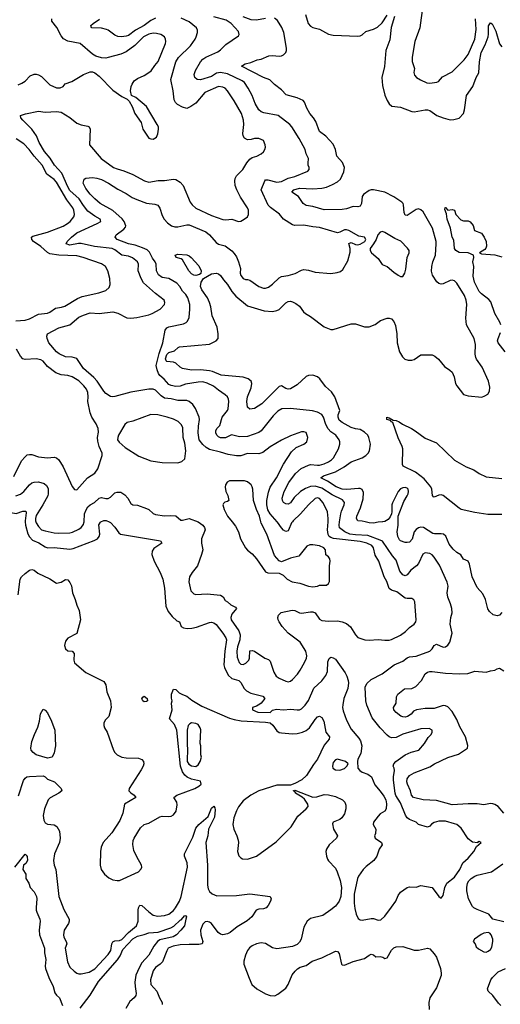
# Model space of a CAD drawing. Header units: inches. Extents: x 2001573 to 2220545, y 644482 to 846830.
# Tile 419 of 656: x 2082362 to 2086637, y 775712 to 784462. Entities that reach past the tile are written whole.
import ezdxf

# ---------------------------------------------------------------- set-up
doc = ezdxf.new("R2010")
doc.units = ezdxf.units.IN
doc.header["$MEASUREMENT"] = 0
doc.layers.add('C0787', color=7, linetype='Continuous')
doc.layers.add('C0788', color=7, linetype='Continuous')

msp = doc.modelspace()

# ---------------------------------------------------------------- linework, layer by layer
at = {"layer": 'C0787', "color": 5}
for points, elevation in [([(2082412, 780000), (2082413.9, 779970), (2082434.8, 779894.8), (2082450, 779867), (2082477.7, 779837.7), (2082532.3, 779812.3), (2082590, 779776.5), (2082610, 779770.3), (2082670, 779771.3), (2082810, 779756.9), (2082836.8, 779763.2), (2083026, 779834), (2083053.8, 779850), (2083069.8, 779870), (2083074, 779890), (2083067.6, 779972.4), (2083081.7, 779998.3), (2083084.9, 780000)], 440), ([(2082506.3, 780000), (2082509.7, 779989.7), (2082530, 779959.1), (2082556.9, 779930), (2082590, 779918.9), (2082670, 779902.9), (2082710, 779898.6), (2082810, 779901.8), (2082832.4, 779907.6), (2082890, 779935.2), (2082910, 779950.3), (2082930, 779975.5), (2082934.5, 779990), (2082935, 780000)], 460), ([(2083158.1, 780000), (2083170, 779994), (2083210, 779952.2), (2083243.2, 779903.2), (2083260.5, 779890), (2083616.3, 779830), (2083626, 779810), (2083555.6, 779764.4), (2083540.7, 779739.3), (2083537.5, 779710), (2083557.3, 779650), (2083611.2, 779551.2), (2083634.6, 779490), (2083652, 779410), (2083661.4, 779250), (2083682.4, 779202.4), (2083719.2, 779159.2), (2083761.5, 779121.5), (2083782.8, 779110), (2083797.3, 779070), (2083819.2, 779059.2), (2083852.4, 779052.4), (2083895.1, 779055.1), (2083935.7, 779064.3), (2084050, 779105.7), (2084067.4, 779107.4), (2084090, 779101.2), (2084110, 779087.2), (2084170.5, 779010), (2084195.4, 778970), (2084201.7, 778950), (2084187.8, 778852.2), (2084178.9, 778730), (2084185, 778705), (2084217.5, 778637.4), (2084250, 778606.4), (2084311.8, 778590), (2084330, 778571.8), (2084358.4, 778518.4), (2084379.5, 778499.5), (2084418.7, 778478.7), (2084526, 778450), (2084542, 778430), (2084511.1, 778388.9), (2084499.8, 778380.2), (2084470, 778362), (2084434, 778350), (2084432, 778330), (2084482, 778310), (2084590, 778306.9), (2084612.3, 778327.7), (2084645.3, 778334.7), (2084710, 778330.2), (2084770, 778335.2), (2084830, 778328.9), (2084850, 778330.2), (2084870, 778339.6), (2084901.8, 778370), (2084930, 778411.7), (2084978.5, 778521.5), (2085050, 778585.8), (2085086.2, 778633.8), (2085100.7, 778670), (2085104, 778756), (2085113.7, 778786.3), (2085130, 778796), (2085150, 778792.4), (2085170, 778779.6), (2085258.3, 778658.3), (2085273.3, 778630), (2085285, 778590), (2085286.9, 778570), (2085280.6, 778519.4), (2085246.2, 778430), (2085235.3, 778375.2), (2085233.6, 778350), (2085240.2, 778320.2), (2085270, 778237.3), (2085310, 778156.3), (2085378.5, 778078.5), (2085393, 778053), (2085406, 778010), (2085397.2, 777942.8), (2085370.6, 777890), (2085366.8, 777870), (2085370.7, 777810), (2085387.7, 777790), (2085410, 777775.5), (2085457.6, 777757.6), (2085492.8, 777732.8), (2085521.7, 777661.7), (2085570, 777607.3), (2085602.3, 777562.3), (2085618, 777530), (2085624.5, 777495.5), (2085622.8, 777450), (2085610, 777428.7), (2085570, 777404), (2085550, 777384), (2085510.8, 777330), (2085507.3, 777310), (2085530.8, 777270), (2085527.7, 777230), (2085518, 777210), (2085523, 777190), (2085580.7, 777150), (2085585.5, 777130), (2085560.5, 777090), (2085540.5, 777030), (2085513.4, 776990), (2085443.4, 776936.6), (2085417.3, 776910), (2085374.9, 776850), (2085366.5, 776830), (2085336.8, 776690), (2085338.5, 776610), (2085342.8, 776562.7), (2085354.7, 776514.7), (2085374.4, 776474.4), (2085390, 776462), (2085410, 776460.5), (2085490, 776475.5), (2085510, 776474.9), (2085550, 776460.7), (2085575.5, 776464.5), (2085610, 776496), (2085670, 776574.8), (2085707.3, 776630), (2085730, 776680.7), (2085749.6, 776710), (2085809.7, 776750.3), (2085830, 776756.4), (2085890, 776754.4), (2085930, 776768.4), (2086030, 776750.5), (2086090, 776671), (2086110, 776656), (2086130, 776678), (2086144.5, 776750), (2086162.9, 776790), (2086230, 776842.3), (2086277.8, 776910), (2086302.6, 776970), (2086351.3, 777010), (2086400.7, 777070), (2086424, 777116), (2086466, 777150), (2086450, 777158), (2086434, 777150), (2086434, 777146), (2086390, 777154), (2086350, 777183.7), (2086290, 777276.9), (2086250, 777309.7), (2086230, 777316.9), (2086150, 777340.9), (2086090, 777339.9), (2086050, 777329.1), (2086026.5, 777313.5), (2086010, 777294.3), (2085990, 777287.1), (2085909.3, 777310), (2085890, 777332), (2085830, 777355.9), (2085810, 777370.9), (2085794.6, 777394.6), (2085750, 777503), (2085709.1, 777569.1), (2085701.2, 777590), (2085685.8, 777705.8), (2085685.8, 777734.2), (2085696.8, 777790), (2085694.5, 777810), (2085685.4, 777830), (2085689.7, 777850), (2085708.2, 777870), (2085789.8, 777930.2), (2085845.5, 777954.5), (2085911.5, 777970), (2085962, 778030), (2085995.2, 778084.8), (2086020.9, 778110), (2086031.2, 778130), (2086031.2, 778150), (2086004.5, 778164.5), (2085930, 778161.7), (2085770, 778113.3), (2085710, 778082.6), (2085670, 778080.5), (2085650, 778088), (2085630, 778103.6), (2085568.7, 778168.7), (2085498.2, 778258.2), (2085449.5, 778369.5), (2085440.7, 778410), (2085434.8, 778530), (2085450, 778563.6), (2085490, 778598.6), (2085586, 778650), (2085693.2, 778730), (2085770, 778761.3), (2085810, 778792), (2085830, 778800.2), (2085890, 778805.2), (2086009.9, 778850.1), (2086029.8, 778870), (2086050, 778901.1), (2086070, 778913.1), (2086130, 778886.3), (2086150, 778890.4), (2086170, 778904.9), (2086189.6, 778930), (2086209.6, 779010), (2086192.6, 779090), (2086197.7, 779150), (2086208.4, 779190), (2086207.1, 779230), (2086195.6, 779270), (2086169.6, 779330.4), (2086165.1, 779370), (2086172.5, 779427.5), (2086163.6, 779463.6), (2086095.8, 779615.8), (2086050, 779685.6), (2086030, 779708), (2086010, 779719.8), (2085970, 779723.1), (2085948, 779712), (2085909.5, 779630), (2085890.8, 779609.2), (2085842.2, 779570), (2085810, 779529.8), (2085790, 779520.3), (2085770, 779528), (2085743, 779563), (2085710, 779659.8), (2085678.5, 779698.5), (2085590, 779827.2), (2085570, 779838.4), (2085459, 779879), (2085350, 779883.5), (2085299.7, 779890), (2085255.7, 779910), (2085206.6, 779946.6), (2085202.8, 779970), (2085207.7, 780000)], 440), ([(2083950.5, 780000), (2083991.1, 779971.1), (2084007.4, 779950), (2084012.9, 779930), (2083980.5, 779850), (2083979.8, 779810), (2083990.2, 779750.2), (2083981, 779710), (2083943.8, 779610), (2083895.3, 779550), (2083872.7, 779510), (2083868.2, 779468.2), (2083885.5, 779385.5), (2083910, 779361), (2083930, 779354.8), (2084030, 779360.7), (2084150, 779347.7), (2084172.3, 779332.3), (2084190, 779301), (2084211.3, 779290), (2084241.4, 779261.4), (2084282, 779242), (2084291, 779230), (2084250, 779179), (2084239.1, 779150), (2084244.9, 779130), (2084310.5, 779030.5), (2084323.6, 778996.4), (2084320.5, 778950), (2084299.8, 778890), (2084292.5, 778850), (2084297.3, 778797.3), (2084313.7, 778750), (2084330, 778736), (2084350, 778732.6), (2084375.2, 778744.8), (2084399.7, 778770), (2084407.6, 778790), (2084410, 778854.8), (2084430, 778856.3), (2084450.5, 778850.5), (2084542, 778790), (2084575.9, 778775.9), (2084590, 778761), (2084624.2, 778664.2), (2084643.1, 778630), (2084670, 778610.4), (2084730, 778583.8), (2084750, 778578.4), (2084770, 778583.1), (2084790, 778599.3), (2084832.6, 778647.4), (2084857.8, 778682.2), (2084895.4, 778750), (2084913, 778790), (2084916.9, 778810), (2084908.4, 778850), (2084857.6, 778930), (2084751.1, 779010), (2084698.5, 779070), (2084671.2, 779110), (2084660.7, 779130), (2084658, 779150), (2084665.2, 779170), (2084686.7, 779193.3), (2084785.1, 779214.9), (2084810, 779211.2), (2084850, 779192.5), (2084870, 779188), (2084950, 779200.9), (2084970, 779199.7), (2084991.8, 779190), (2085030, 779136.4), (2085050, 779123.7), (2085110, 779118.7), (2085190, 779119.5), (2085230, 779112), (2085270, 779097), (2085305.7, 779065.7), (2085350, 778994.9), (2085370, 778973), (2085431.7, 778951.7), (2085470, 778947.6), (2085550, 778955.5), (2085610, 778947.7), (2085649, 778949), (2085670, 778954.3), (2085750, 778991.7), (2085795, 779024.9), (2085830, 779062), (2085869.6, 779090.4), (2085886, 779110), (2085889.3, 779130), (2085875.8, 779290), (2085867.9, 779307.9), (2085850, 779319.6), (2085810, 779318), (2085790, 779323.1), (2085717, 779377), (2085670, 779394), (2085648.3, 779408.3), (2085626.5, 779470), (2085605.5, 779510), (2085556.2, 779650), (2085525, 779705), (2085508.6, 779770), (2085493.6, 779790), (2085448.8, 779810), (2085390, 779825.7), (2085152.5, 779852.5), (2085130, 779859.4), (2085115, 779870), (2085107.4, 779887.4), (2085100.3, 779930), (2085105.2, 780000)], 460), ([(2084251.5, 780000), (2084282.4, 779962.4), (2084308.8, 779910), (2084327.4, 779850), (2084372.4, 779770), (2084390, 779748.2), (2084430, 779714.9), (2084468.2, 779670), (2084550, 779554.8), (2084570, 779547.7), (2084670, 779544.9), (2084705.3, 779525.3), (2084740.7, 779490), (2084787.1, 779467.1), (2084854.2, 779454.2), (2084932, 779428), (2084970, 779423.8), (2085010, 779428), (2085030, 779436), (2085090, 779438), (2085109.1, 779450.9), (2085119, 779470), (2085119.3, 779610), (2085125.2, 779650), (2085121.2, 779670), (2085110, 779688.7), (2085086.3, 779706.3), (2085081.1, 779750), (2085068.2, 779770), (2085030, 779786), (2084970, 779796), (2084944.2, 779795.8), (2084917.5, 779782.5), (2084903.7, 779770), (2084846.3, 779693.7), (2084770, 779676), (2084690, 779644.5), (2084670, 779652.3), (2084630, 779701.2), (2084559.3, 779890), (2084509.1, 779989.1), (2084506.4, 780000)], 480), ([(2084787.8, 780000), (2084781.3, 779990), (2084753.9, 779926.1), (2084750, 779920.5), (2084730, 779914), (2084710, 779924.8), (2084690, 779946), (2084656.7, 779996.7), (2084653.6, 780000)], 460), ([(2085591.2, 780000), (2085590, 779999.7), (2085550, 779998.3), (2085510, 779988.9), (2085470, 779990.9), (2085436.3, 780000)], 420), ([(2086650, 779194.5), (2086630.2, 779169.8), (2086610, 779163.5), (2086574.3, 779174.3), (2086542.2, 779202.2), (2086527.5, 779227.5), (2086506.9, 779310), (2086481.3, 779361.3), (2086430, 779417.2), (2086388.3, 779510), (2086364.4, 779624.4), (2086351.8, 779650), (2086310, 779667.6), (2086287.5, 779707.5), (2086250, 779727.8), (2086218.5, 779758.5), (2086182.9, 779802.8), (2086151.9, 779871.9), (2086132.1, 779890), (2086110, 779894.9), (2086053.2, 779893.2), (2086037, 779897), (2085953.1, 779950), (2085930, 779954.1), (2085910, 779947.5), (2085890, 779932.8), (2085872.1, 779910), (2085853.3, 779846.7), (2085830, 779820.8), (2085810, 779815.4), (2085790, 779816.7), (2085750.8, 779830), (2085741.1, 779841.1), (2085727.1, 779870), (2085720.3, 779910), (2085727.7, 779970), (2085728.2, 780000)], 420), ([(2082347.6, 779350), (2082367.1, 779490), (2082379.7, 779510), (2082410, 779541.3), (2082450, 779570.8), (2082470, 779575.6), (2082490, 779570.2), (2082524.4, 779544.4), (2082630, 779492.7), (2082690, 779454.6), (2082730, 779464.4), (2082770, 779486.5), (2082790, 779484.5), (2082810, 779460.7), (2082824, 779430), (2082833.5, 779370), (2082856.8, 779310), (2082870, 779260.7), (2082892.4, 779212.4), (2082903.1, 779130), (2082870, 779009), (2082790, 778966.8), (2082770, 778940.5), (2082762.4, 778902.4), (2082769.2, 778870), (2082790, 778854), (2082830, 778850.8), (2082846.8, 778830), (2082843, 778770), (2082850, 778746.8), (2082950, 778662), (2083110, 778581), (2083130, 778551.3), (2083138.4, 778490), (2083170.5, 778410), (2083177.1, 778350), (2083156.4, 778270), (2083123.5, 778236.5), (2083111.4, 778210), (2083110.2, 778190), (2083116.1, 778170), (2083139.3, 778130), (2083197.3, 777970), (2083209.1, 777950), (2083229.1, 777929.1), (2083270.6, 777910), (2083310, 777902.5), (2083419, 777899), (2083448.2, 777888.2), (2083464.2, 777870), (2083465.5, 777850), (2083459.7, 777830), (2083442.9, 777797.1), (2083336.6, 777630), (2083333.6, 777610), (2083350.8, 777590.8), (2083381.3, 777570), (2083394.9, 777550), (2083294, 777490), (2083278.6, 777410), (2083254.4, 777345.6), (2083182.8, 777237.2), (2083105.8, 777150), (2083087.8, 777110), (2083081.1, 777070), (2083079.5, 776950), (2083088.7, 776910), (2083117.1, 776870), (2083155.1, 776835.1), (2083190, 776818), (2083230, 776812), (2083250, 776813.7), (2083418.4, 776890), (2083442.3, 776917.7), (2083447.6, 776930), (2083445.1, 776950), (2083403.2, 777023.2), (2083378.5, 777078.5), (2083367.5, 777132.5), (2083372.6, 777167.4), (2083382.2, 777190), (2083438.5, 777281.5), (2083470, 777309), (2083510, 777322.9), (2083610, 777379.7), (2083630, 777383.2), (2083690, 777380.5), (2083710, 777385.5), (2083730, 777397.5), (2083754.3, 777430), (2083764.1, 777484.1), (2083759.8, 777510), (2083733.6, 777550), (2083760.5, 777570), (2083921.1, 777630), (2083957.1, 777650), (2083975.4, 777670), (2083970, 777695.1), (2083890, 777711.8), (2083853.2, 777730), (2083830, 777749.6), (2083810, 777777.2), (2083792, 777830), (2083759.6, 778150), (2083739.4, 778199.4), (2083694, 778250), (2083719, 778330), (2083714.6, 778354.6), (2083714, 778390), (2083719, 778410), (2083713.6, 778433.6), (2083713.2, 778470), (2083730, 778512), (2083750, 778511.3), (2083781.4, 778481.4), (2083810, 778464.7), (2083850, 778450.4), (2083893.9, 778413.9), (2083981.7, 778361.7), (2084230, 778255.6), (2084270, 778242.7), (2084332.1, 778232.1), (2084550, 778221), (2084590, 778214.1), (2084614.3, 778194.3), (2084650, 778142.2), (2084670, 778128.8), (2084690, 778124.4), (2084790, 778115.8), (2084830, 778119.3), (2084876.9, 778130), (2084910, 778145.4), (2084940.3, 778170), (2084990, 778243.8), (2085010, 778266), (2085030, 778273), (2085050, 778262), (2085067.8, 778227.7), (2085086.9, 778130), (2085117, 778090), (2085115.3, 778070), (2085070, 778015.6), (2085010, 777891.1), (2084975.5, 777844.5), (2084914.6, 777745.4), (2084872.1, 777707.9), (2084810, 777673.6), (2084770, 777659.6), (2084650, 777659.6), (2084490, 777608.5), (2084416.9, 777570), (2084350, 777521.8), (2084310, 777468.6), (2084290, 777432.6), (2084266.4, 777370), (2084257.5, 777310), (2084266.9, 777270), (2084293.5, 777210), (2084305.1, 777170), (2084307.8, 777150), (2084301.1, 777070), (2084311.7, 777031.7), (2084330, 777012.7), (2084345.3, 777005.2), (2084390, 777000.9), (2084470, 777029.2), (2084644.9, 777155.1), (2084777.6, 777290), (2084835.8, 777384.2), (2084910, 777448.9), (2084927.2, 777470), (2084926.8, 777490), (2084895.2, 777535.2), (2084874.1, 777554.1), (2084814.5, 777590), (2084815.5, 777595.5), (2084806, 777606), (2084795.3, 777610), (2084810, 777614.9), (2084970, 777554.3), (2085004.9, 777555.1), (2085070, 777575.5), (2085110, 777574.7), (2085170, 777559.6), (2085232.4, 777530), (2085253.1, 777510), (2085263.6, 777483.6), (2085262.4, 777450), (2085250, 777405.6), (2085228.9, 777370), (2085210, 777355.3), (2085150, 777331.6), (2085145.1, 777314.9), (2085152.4, 777270), (2085188.2, 777210), (2085179.3, 777190), (2085115.8, 777130), (2085090.4, 777090), (2085085.3, 777070), (2085090.3, 777030), (2085101.4, 777001.4), (2085110, 776986.4), (2085170, 776921.6), (2085187.1, 776890), (2085214.1, 776814.1), (2085224.8, 776750), (2085219.3, 776670), (2085203.6, 776630), (2085190, 776609), (2085170, 776585), (2085130, 776552), (2085057.7, 776502.3), (2084950, 776475.1), (2084918.9, 776450), (2084890, 776398), (2084865, 776290), (2084850, 776263.6), (2084830, 776244.2), (2084790, 776227.6), (2084650, 776206.6), (2084610, 776213.1), (2084550, 776253.1), (2084510, 776258.8), (2084468, 776250), (2084430, 776232), (2084406.7, 776213.3), (2084389.1, 776190), (2084370.2, 776150), (2084355.9, 776095.9), (2084355.5, 776070), (2084403.5, 775943.5), (2084428.7, 775890), (2084470.6, 775850), (2084550, 775804.9), (2084590, 775790.3), (2084632.1, 775787.9), (2084658.4, 775801.6), (2084730, 775854.9), (2084751.3, 775890), (2084786.9, 775973.1), (2084812.5, 776007.5), (2084833.5, 776026.5), (2084858.4, 776041.6), (2084910, 776057.7), (2084964.4, 776095.6), (2085050, 776126.5), (2085170, 776185.5), (2085190, 776182), (2085203.1, 776163.1), (2085224, 776070), (2085230, 776064), (2085250, 776060.4), (2085328.1, 776091.9), (2085430, 776118.2), (2085470, 776150.2), (2085490, 776157.5), (2085510.7, 776150.7), (2085530, 776135.2), (2085570, 776136.1), (2085591.1, 776131.1), (2085610, 776119.5), (2085630, 776124.9), (2085670, 776192.4), (2085690, 776213.4), (2085710, 776223.2), (2085770, 776227), (2085872.2, 776192.2), (2085910, 776193.3), (2085990, 776210.1), (2086010, 776204.9), (2086050, 776162), (2086070.1, 776130), (2086105.6, 776030), (2086112.4, 775990), (2086110, 775969.6), (2086070, 775859.5), (2086010, 775771.5), (2086000.6, 775730), (2086005.9, 775665.9)], 420), ([(2086669.5, 777410), (2086618.4, 777470), (2086590, 777488.2), (2086570, 777494.5), (2086550, 777495.6), (2086490, 777485), (2086430, 777492.7), (2086350, 777493.7), (2086210, 777486.6), (2086070, 777522.2), (2085950, 777530.8), (2085865.6, 777550), (2085847.4, 777570), (2085837.1, 777610), (2085810.7, 777670), (2085806.4, 777690), (2085810, 777715.8), (2085830, 777744.4), (2085869.6, 777770), (2086010, 777824), (2086052.8, 777850), (2086170, 777905.9), (2086265.6, 777934.4), (2086337.7, 777982.3), (2086344.7, 777990), (2086347.8, 778012.2), (2086327.1, 778090), (2086276.9, 778176.9), (2086250, 778243.1), (2086210, 778314.9), (2086170, 778354.9), (2086150, 778364), (2086130, 778366.6), (2086050, 778342.2), (2085970, 778342.7), (2085891.3, 778330), (2085863.7, 778316.3), (2085843.8, 778290), (2085810.5, 778270), (2085790, 778264), (2085770, 778266), (2085753.7, 778273.7), (2085710, 778305.6), (2085689.6, 778330), (2085687, 778350), (2085709.6, 778390), (2085714.7, 778445.3), (2085727, 778470), (2085785.3, 778514.7), (2085850, 778517.5), (2085884.7, 778535.3), (2085935, 778590), (2085969.7, 778650), (2085990, 778664), (2086010, 778670.2), (2086030, 778670.2), (2086150, 778656.3), (2086270, 778650.2), (2086348.4, 778651.6), (2086410, 778674.4), (2086510, 778664.9), (2086550, 778677.1), (2086590, 778682), (2086610, 778694.8), (2086630, 778699.1), (2086670, 778677.1)], 420), ([(2082353.4, 777566.6), (2082397.3, 777702.7), (2082410, 777723.2), (2082427.1, 777732.9), (2082450, 777737.7), (2082570, 777743), (2082590, 777733), (2082610, 777714.2), (2082670.8, 777690), (2082732.4, 777630), (2082737.6, 777610), (2082710.5, 777590), (2082633.3, 777546.7), (2082614.6, 777530), (2082583, 777450), (2082572.3, 777390), (2082577.3, 777350), (2082590, 777326.3), (2082610, 777314.6), (2082670, 777307.2), (2082692, 777292), (2082717.4, 777250), (2082721.5, 777190), (2082716.8, 777150), (2082671, 777050), (2082661.9, 776990), (2082669.4, 776950), (2082684.3, 776910), (2082712.1, 776670), (2082754.3, 776554.3), (2082801.3, 776470), (2082803.2, 776450), (2082796.9, 776430), (2082759.6, 776370), (2082752, 776330), (2082754.7, 776310), (2082776.1, 776270), (2082780.8, 776250), (2082768, 776210), (2082788.4, 776090), (2082810, 776042.4), (2082845.9, 776005.9), (2082870, 775990.2), (2082890, 775983.6), (2082910, 775983.2), (2082980.7, 775999.3), (2083030, 776028.6), (2083150, 776155.6), (2083171.8, 776190), (2083181.5, 776250), (2083191.1, 776268.9), (2083210, 776275.3), (2083250, 776278.2), (2083270, 776288.4), (2083329.9, 776350), (2083402, 776410), (2083416.4, 776450), (2083415.8, 776550), (2083419.1, 776570), (2083430, 776592.6), (2083450, 776589.2), (2083510, 776533), (2083550, 776504.6), (2083590, 776494.6), (2083650, 776501.7), (2083690, 776514.6), (2083730, 776546.2), (2083748.6, 776570), (2083783.6, 776630), (2083799.6, 776670), (2083854.5, 776930), (2083853.2, 776970), (2083829.8, 777030), (2083829.8, 777050), (2083902.7, 777197.3), (2083930, 777277.3), (2083956.1, 777310), (2084037.8, 777382.2), (2084070, 777457), (2084090, 777472.2), (2084098.2, 777458.2), (2084100.2, 777440.2), (2084094.2, 777374.2), (2084041.8, 777270), (2084035.9, 777210), (2084019.6, 777150), (2084034.4, 776950), (2084032.2, 776772.2), (2084039, 776739), (2084050, 776715.5), (2084073.2, 776693.2), (2084116.7, 776676.7), (2084290, 776680.9), (2084410, 776693.9), (2084590, 776672), (2084599.5, 776650), (2084594, 776630), (2084573.4, 776590), (2084554, 776570), (2084530, 776559.8), (2084490, 776557.7), (2084464.9, 776550), (2084426, 776490), (2084385.7, 776454.3), (2084298.1, 776401.9), (2084233.8, 776350), (2084210, 776337.3), (2084170, 776330.6), (2084150, 776335.2), (2084126.5, 776350), (2084069.9, 776430), (2084050, 776443.4), (2084030.8, 776449.2), (2084013.3, 776446.7), (2083990, 776425.3), (2083972.1, 776370), (2083972.8, 776330), (2083990.9, 776270), (2083984.9, 776250), (2083957, 776243), (2083870, 776245.3), (2083790, 776239.8), (2083726.7, 776230), (2083683.6, 776210), (2083670, 776187), (2083632, 776090), (2083612.4, 776070), (2083570, 776040.3), (2083548.7, 776010), (2083525, 775930), (2083528.4, 775890), (2083583, 775830), (2083606.8, 775770), (2083629.3, 775730), (2083628.4, 775710)], 380), ([(2082319.1, 776930), (2082410, 777046.8), (2082419.3, 777039.3), (2082430, 777024.7), (2082431.8, 776990), (2082416.2, 776963.8), (2082396, 776950), (2082391.3, 776910), (2082416, 776870), (2082418, 776830), (2082444.7, 776790), (2082456, 776750), (2082490, 776710.8), (2082512, 776670), (2082515.6, 776650), (2082507.7, 776572.3), (2082510.2, 776550), (2082513.8, 776530), (2082542.4, 776470), (2082545.4, 776450), (2082536.8, 776370), (2082537.6, 776330), (2082582.2, 776210), (2082583.2, 776170), (2082596.5, 776110), (2082589.4, 776050.6), (2082592, 776030), (2082620.5, 775950), (2082661.6, 775870), (2082675.9, 775815.9), (2082690, 775794.4), (2082715.8, 775770), (2082743.1, 775703.1)], 360), ([(2086670, 776446.6), (2086570, 776469.7), (2086533.8, 776513.8), (2086430, 776555.4), (2086402.4, 776570), (2086390, 776581.8), (2086353.3, 776650), (2086340, 776720), (2086338.7, 776750), (2086346.3, 776790), (2086357.8, 776810), (2086378.5, 776830), (2086410, 776851.8), (2086430, 776859.7), (2086559.3, 776890), (2086659.1, 776960.9)], 420), ([(2082901.5, 775678.5), (2082990, 775793.4), (2083064.1, 775915.9), (2083232.9, 776107.1), (2083257.4, 776142.6), (2083281.4, 776198.6), (2083370, 776295), (2083410, 776317.7), (2083468.4, 776331.6), (2083510, 776347.2), (2083593.4, 776353.4), (2083708.3, 776391.7), (2083734.3, 776405.7), (2083790, 776459.5), (2083797.8, 776462.2), (2083830, 776503), (2083839.5, 776499.5), (2083847.3, 776490), (2083839.1, 776470), (2083827.3, 776410), (2083795.8, 776370), (2083756.5, 776330), (2083728.7, 776311.3), (2083610, 776284.7), (2083588.1, 776271.9), (2083555.7, 776230), (2083510, 776148.7), (2083450, 776080.8), (2083424, 776036), (2083396.9, 775970), (2083386.8, 775910), (2083388.2, 775870), (2083399.3, 775810), (2083396.5, 775790), (2083380.3, 775770), (2083341.2, 775738.8), (2083305.2, 775674.8)], 360), ([(2086641.7, 775701.7), (2086621.8, 775721.8), (2086570, 775789.7), (2086529.2, 775829.2), (2086522.4, 775850), (2086553.3, 775930), (2086568.1, 775951.9), (2086619.2, 776000.8), (2086684, 776030)], 420)]:
    msp.add_lwpolyline(points, dxfattribs=dict(at, elevation=elevation))
for points, elevation in [([(2083470, 778401.2), (2083459, 778410), (2083450, 778428), (2083458, 778442), (2083469.4, 778450.6), (2083496, 778430), (2083498, 778410), (2083490, 778402)], 420), ([(2082610, 777899.4), (2082510, 777928.5), (2082481.4, 777950), (2082465.8, 777970), (2082460.7, 777990), (2082470, 778047.3), (2082493, 778110), (2082524.2, 778175.8), (2082539.3, 778230), (2082546.8, 778293.2), (2082570, 778334.8), (2082590, 778326.8), (2082610, 778304), (2082646.5, 778230), (2082674.6, 778150), (2082682.5, 778010), (2082670, 777946), (2082650, 777909.9)], 380), ([(2083890, 778212.7), (2083874.4, 778205.6), (2083861, 778190), (2083851, 778150), (2083851, 778010), (2083854.8, 777990), (2083851.1, 777871.1), (2083867.1, 777847.1), (2083890, 777831), (2083930, 777826.8), (2083950, 777841), (2083969, 777870), (2083979, 777910), (2083974, 777930), (2083973.2, 778010), (2083969, 778030), (2083972.9, 778152.9), (2083969, 778170), (2083950, 778199), (2083930, 778209.2)], 420), ([(2085190, 777891), (2085170, 777884.5), (2085150, 777861.2), (2085143.8, 777830), (2085148, 777810), (2085170, 777795.5), (2085210, 777794.4), (2085250, 777808.4), (2085273.2, 777830), (2085284, 777850), (2085259, 777870)], 440), ([(2086530, 776351), (2086490, 776343.4), (2086467.4, 776332.6), (2086406.8, 776290), (2086397.3, 776270), (2086413.4, 776250), (2086423.4, 776223.4), (2086444.1, 776204.1), (2086490, 776179.1), (2086510, 776174.8), (2086530, 776184), (2086550, 776200.7), (2086560.8, 776219.2), (2086569.7, 776270), (2086569.6, 776290.4), (2086556.9, 776330), (2086544.7, 776344.7)], 440)]:
    msp.add_lwpolyline(points, close=True, dxfattribs=dict(at, elevation=elevation))
at = {"layer": 'C0788', "color": 5}
for points, elevation in [([(2085974.7, 784790), (2085921.3, 784390), (2085876.5, 784270), (2085852.2, 784130), (2085852.3, 784092.3), (2085874, 784030), (2085868.2, 783991.8), (2085873.4, 783970), (2085890.7, 783950), (2085927.3, 783927.3), (2085982.5, 783902.5), (2086010, 783899.5), (2086073.3, 783906.7), (2086087.6, 783912.4), (2086124.4, 783955.6), (2086210, 784000.3), (2086315.1, 784104.9), (2086350, 784153.8), (2086411.9, 784290), (2086423.6, 784376.4), (2086416.4, 784470)], 440), ([(2082350, 783883.5), (2082382.8, 783897.2), (2082410, 783916.9), (2082455.9, 783964.1), (2082490, 783977.6), (2082510, 783978), (2082530, 783973.8), (2082556.5, 783956.5), (2082630, 783883.7), (2082690, 783858), (2082723.9, 783856.1), (2082749.3, 783870), (2082767.3, 783892.7), (2082827.2, 783912.8), (2082930, 783976.4), (2082990, 784000.4), (2083010, 783999.3), (2083030.2, 783990.2), (2083070, 783960.5), (2083190, 783835.5), (2083270, 783779.1), (2083317.3, 783757.3), (2083337.3, 783737.3), (2083362.8, 783690), (2083386.8, 783630), (2083442, 783550), (2083458, 783490), (2083510, 783411), (2083530, 783403), (2083550, 783402), (2083580.2, 783419.8), (2083592, 783448), (2083598, 783490), (2083596, 783510), (2083586.6, 783530), (2083489.6, 783689.6), (2083395.3, 783770), (2083358, 783790), (2083349.3, 783830), (2083354.5, 783870), (2083362, 783890), (2083382, 783918), (2083410, 783940.4), (2083470, 783965.7), (2083510, 783991.8), (2083530.6, 784009.4), (2083564, 784056), (2083595.1, 784090), (2083659.7, 784250), (2083663.5, 784270), (2083660.5, 784290), (2083649.6, 784310), (2083619.3, 784330), (2083580, 784340), (2083550, 784342.5), (2083510, 784335.2), (2083463.8, 784310), (2083386.1, 784233.9), (2083310, 784178.2), (2083262.8, 784157.2), (2083150, 784125.3), (2083130, 784121.5), (2083090, 784123.1), (2083039.2, 784139.2), (2083010, 784154.7), (2082899.5, 784250), (2082790, 784272.2), (2082752.2, 784292.2), (2082730, 784318.3), (2082691.6, 784391.6), (2082649.7, 784450), (2082649.6, 784470)], 480), ([(2084653.6, 780000), (2084590.5, 780070), (2084570, 780105.8), (2084560.6, 780150), (2084561.1, 780190), (2084575.6, 780264.4), (2084590.8, 780309.2), (2084647.4, 780390), (2084707.7, 780512.3), (2084778.9, 780621.1), (2084820.4, 780659.6), (2084889, 780690), (2084916, 780710), (2084926.6, 780750), (2084910, 780793.2), (2084890, 780800.9), (2084870, 780798.4), (2084770, 780764.5), (2084690, 780724.7), (2084590, 780665.7), (2084523.8, 780616.2), (2084490, 780604.1), (2084390, 780607.6), (2084330, 780587.3), (2084290, 780587), (2084217.9, 780597.9), (2084150, 780619.4), (2084050, 780643.4), (2084020.6, 780660.6), (2083990, 780687), (2083959.9, 780730), (2083948.8, 780790), (2083951.7, 780850), (2083961.7, 780910), (2083958.9, 780930), (2083927.1, 781007.1), (2083901.4, 781041.4), (2083870, 781068.2), (2083850, 781077.4), (2083770, 781078.6), (2083710, 781093.1), (2083650, 781099.6), (2083620.3, 781120.3), (2083571.3, 781171.3), (2083550, 781180.2), (2083510, 781178.7), (2083350, 781152.6), (2083210, 781114.3), (2083190, 781111.3), (2083170, 781114.7), (2083130, 781140.9), (2083110, 781161.5), (2083050.3, 781250.3), (2083023, 781283.1), (2082930, 781362), (2082870.3, 781450.3), (2082830, 781464.5), (2082770, 781467.3), (2082714, 781494), (2082690, 781511.7), (2082620.7, 781590), (2082606.6, 781630), (2082604.5, 781650), (2082610, 781670.7), (2082710, 781723.2), (2082810, 781750.3), (2082890, 781818.6), (2082930, 781838), (2082990, 781856.2), (2083070, 781852.1), (2083190, 781865.7), (2083235.5, 781855.5), (2083314.4, 781814.4), (2083350, 781810.2), (2083403.6, 781816.4), (2083510, 781838.5), (2083541.3, 781850), (2083611.6, 781890), (2083649.6, 781930), (2083654, 781950), (2083647.8, 781970), (2083569.9, 782029.9), (2083464.7, 782124.7), (2083443.5, 782163.5), (2083417.3, 782230), (2083418.5, 782290), (2083411.3, 782310), (2083366, 782346), (2083330, 782359.8), (2083270, 782370.6), (2083210, 782418.3), (2083186, 782430), (2083027.5, 782447.5), (2082910, 782473.9), (2082885.3, 782474.7), (2082810, 782459.4), (2082774.5, 782470), (2082783.6, 782490), (2082822.4, 782530), (2082870, 782567.1), (2083052.3, 782650), (2083085.2, 782670), (2083082, 782682), (2083079, 782690), (2083030, 782715.7), (2082970, 782761.5), (2082930.4, 782810), (2082891.8, 782871.8), (2082810, 782944.1), (2082790, 782977.4), (2082738.2, 783098.2), (2082670.7, 783170), (2082632.6, 783232.6), (2082583.8, 783290), (2082536, 783370), (2082512, 783430), (2082472, 783490), (2082389.5, 783570), (2082372.7, 783590), (2082368.7, 783610), (2082414.9, 783625.1), (2082530, 783648.7), (2082590, 783639.7), (2082690, 783648), (2082730, 783641.3), (2082810, 783592.2), (2082870, 783543.2), (2082910, 783527.6), (2082970, 783517.6), (2082980.5, 783510), (2082990.3, 783490), (2082984.9, 783350), (2083086.3, 783230), (2083195.8, 783150), (2083230, 783135.6), (2083290, 783119.7), (2083370, 783086.9), (2083472.7, 783030), (2083510, 783018.2), (2083593.9, 783033.9), (2083650, 783034), (2083730, 783045.5), (2083750, 783041.5), (2083790, 783018.7), (2083817.1, 782990), (2083879.9, 782839.9), (2083896.1, 782816.1), (2083930, 782786.7), (2084070, 782722.4), (2084170, 782686.5), (2084196.3, 782683.7), (2084250, 782690.3), (2084310, 782668.3), (2084330, 782671.4), (2084360.5, 782690), (2084390, 782710.8), (2084397.4, 782730), (2084398, 782770), (2084389.6, 782790), (2084325.8, 782885.8), (2084293.8, 782950), (2084279.3, 782990), (2084274.8, 783030), (2084278, 783050), (2084290, 783075.8), (2084347.6, 783132.4), (2084382.9, 783190), (2084410, 783223), (2084430, 783236.4), (2084473.2, 783250), (2084511.1, 783268.9), (2084532.3, 783287.7), (2084543.6, 783310), (2084547.6, 783330), (2084546, 783350), (2084531.6, 783390), (2084490, 783407), (2084450, 783406), (2084422.8, 783397.3), (2084390, 783395.1), (2084363, 783410), (2084350.8, 783430.8), (2084347.1, 783450), (2084355, 783530), (2084354, 783570), (2084334, 783630), (2084270, 783742.6), (2084211.1, 783830), (2084190, 783852.8), (2084170, 783864), (2084130, 783867.6), (2084010, 783815.7), (2083930, 783722), (2083885.5, 783690), (2083850, 783673.7), (2083810, 783684.8), (2083765.1, 783710), (2083747.3, 783727.3), (2083737.4, 783750), (2083728.6, 783830), (2083706.5, 783930), (2083751.2, 784088.8), (2083774.6, 784125.4), (2083880.3, 784230), (2083922.6, 784290), (2083933.3, 784310), (2083943.5, 784350), (2083943, 784370), (2083935.1, 784390), (2083870, 784444.1), (2083797.4, 784477.4)], 460), ([(2085207.7, 780000), (2085219.1, 780070), (2085225, 780095), (2085248.4, 780150), (2085251.8, 780171.8), (2085234.8, 780194.8), (2085140.7, 780240.7), (2085050, 780299.1), (2084990, 780317.5), (2084950, 780314.7), (2084904.2, 780295.8), (2084860.9, 780270), (2084804.2, 780215.8), (2084770, 780167.6), (2084750, 780158.2), (2084730, 780159.2), (2084710, 780171.6), (2084699.8, 780190), (2084698.5, 780210), (2084714.6, 780270), (2084755, 780350), (2084814.4, 780430), (2084866.4, 780473.6), (2084930, 780503.6), (2084950, 780509.6), (2085010, 780502.5), (2085030, 780504.8), (2085070, 780515), (2085107.8, 780532.2), (2085135.3, 780550), (2085153.6, 780570), (2085196.8, 780650), (2085209.8, 780690), (2085209.8, 780710), (2085203.5, 780730), (2085173.5, 780770), (2085130, 780801.3), (2085106.2, 780826.2), (2085084, 780864), (2085065.5, 780930), (2085050, 780952.9), (2085010, 780974.7), (2084966.6, 780986.6), (2084772.6, 781007.4), (2084694.9, 781005.1), (2084657.9, 780982.1), (2084616.5, 780943.5), (2084511.4, 780810), (2084490, 780795.4), (2084390, 780758.1), (2084316.7, 780756.7), (2084247, 780773), (2084192.8, 780747.2), (2084150, 780747.2), (2084130, 780756.3), (2084117.4, 780770), (2084107.4, 780790), (2084107.4, 780810), (2084117, 780830), (2084143.9, 780856.1), (2084162.2, 780930), (2084209.7, 780990), (2084215.6, 781004.4), (2084222.7, 781070), (2084220.5, 781090), (2084209.6, 781110), (2084189.5, 781130), (2084130, 781169.6), (2084086.9, 781206.9), (2084030, 781233.3), (2083990, 781242.9), (2083950, 781242.6), (2083837.8, 781222.2), (2083790, 781205.8), (2083750, 781203), (2083710, 781210.6), (2083690, 781220.3), (2083649, 781269), (2083610, 781299.4), (2083597.4, 781317.4), (2083584.6, 781350), (2083576.2, 781390), (2083603.2, 781496.8), (2083634.7, 781590), (2083655.8, 781704.2), (2083670, 781723), (2083688, 781732), (2083820.8, 781759.2), (2083844.2, 781770), (2083856.4, 781783.6), (2083870, 781816), (2083876.3, 781890), (2083874.4, 781930), (2083859, 781990), (2083840.9, 782020.9), (2083810.7, 782050), (2083788, 782090), (2083760.4, 782120.4), (2083690, 782162), (2083630, 782172.3), (2083595.7, 782195.7), (2083578.7, 782230), (2083575, 782290), (2083567.4, 782310), (2083543.8, 782343.8), (2083516.4, 782396.4), (2083496.5, 782416.5), (2083456.3, 782436.3), (2083390, 782458.4), (2083329.5, 782469.5), (2083229.6, 782510), (2083211.6, 782530), (2083221.6, 782550), (2083290, 782600.6), (2083302.6, 782617.4), (2083306.9, 782630), (2083290.4, 782670), (2083272.7, 782692.7), (2083190, 782767.6), (2083077.4, 782830), (2083030, 782869.7), (2082990, 782911.2), (2082950, 782963.5), (2082928.5, 783010), (2082935.5, 783044.5), (2082950, 783054.8), (2083010, 783059.5), (2083050, 783054.7), (2083090, 783043.5), (2083152, 783010), (2083235.6, 782955.6), (2083310, 782918.6), (2083363.1, 782883.1), (2083403.1, 782863.1), (2083490, 782832.9), (2083564.5, 782824.5), (2083590, 782814.4), (2083608.9, 782788.9), (2083630, 782721), (2083646.7, 782690), (2083676.7, 782656.7), (2083711.8, 782631.8), (2083741.5, 782621.5), (2083770, 782620.5), (2083850, 782639.8), (2083870, 782639.7), (2084017.2, 782577.2), (2084050.6, 782550.6), (2084110, 782481.5), (2084130, 782468.7), (2084190, 782453.6), (2084248.3, 782408.3), (2084270, 782385.2), (2084290, 782353.7), (2084308.4, 782310), (2084325.3, 782250), (2084324.9, 782210), (2084330.8, 782190), (2084350, 782162.8), (2084370, 782154.8), (2084390, 782154.9), (2084410, 782148.8), (2084490, 782090.2), (2084530, 782075.5), (2084550, 782076.1), (2084574.4, 782085.6), (2084610, 782111.8), (2084670, 782167.4), (2084690, 782179), (2084750, 782189.1), (2084813.4, 782206.6), (2084870, 782236.4), (2084890, 782242.4), (2084930, 782237.1), (2084990, 782218), (2085130, 782208), (2085184.8, 782215.2), (2085215.6, 782224.4), (2085236.6, 782243.4), (2085282, 782318), (2085303.3, 782396.7), (2085300.7, 782430), (2085290, 782474), (2085310, 782481), (2085350, 782464.9), (2085370, 782463), (2085390, 782468), (2085433.2, 782490), (2085441.2, 782510), (2085430, 782528.7), (2085379.3, 782539.3), (2085288.7, 782590), (2085270, 782596.2), (2085250, 782596.2), (2085210, 782573.2), (2085190, 782569.3), (2085030, 782616.5), (2084970, 782620.3), (2084890, 782636.5), (2084810, 782634), (2084790, 782639.8), (2084709.6, 782690), (2084672.7, 782732.7), (2084592.1, 782792.1), (2084573.4, 782813.4), (2084509.7, 782950), (2084542.9, 783030), (2084550, 783038), (2084570, 783038.4), (2084650, 783018.9), (2084690, 783024.6), (2084750, 783053.5), (2084810, 783070.2), (2084924.9, 783115.1), (2084938, 783130), (2084938.4, 783150), (2084929.6, 783170), (2084927.9, 783187.9), (2084931.3, 783230), (2084910.8, 783270.8), (2084901.5, 783310), (2084847.7, 783407.7), (2084782.6, 783510), (2084764.7, 783530), (2084660.7, 783610), (2084534.6, 783634.6), (2084510, 783644.7), (2084490, 783660.7), (2084456.5, 783716.5), (2084428.9, 783790), (2084394.4, 783854.4), (2084363, 783903), (2084340.4, 783920.4), (2084210, 783981.1), (2084150, 783993.5), (2084113.4, 783986.6), (2084070, 783958.6), (2083970, 783927.9), (2083940.9, 783930), (2083919.7, 783950), (2083914.7, 783974.7), (2083924.8, 784010), (2083970, 784087), (2083990, 784112.1), (2084019.6, 784130), (2084124.2, 784175.8), (2084150, 784194.2), (2084197.1, 784242.8), (2084310, 784320.4), (2084315, 784330), (2084310, 784358), (2084242.7, 784430), (2084198.3, 784458.3), (2084090, 784488.5)], 440), ([(2083570, 784475.6), (2083530, 784454), (2083470, 784412.2), (2083392.8, 784370), (2083330, 784322.6), (2083310, 784314.7), (2083269.1, 784309.1), (2083234.1, 784314.1), (2083210, 784323.5), (2083149.8, 784369.8), (2083135.8, 784375.8), (2083090, 784388.1), (2083005.2, 784390), (2082997.6, 784397.6), (2082994.3, 784410), (2083014.7, 784430), (2083072.4, 784467.6)], 460), ([(2085436.3, 780000), (2085410, 780007.1), (2085369.9, 780009.9), (2085358.2, 780030), (2085362.3, 780050), (2085395.1, 780124.9), (2085416.2, 780203.8), (2085421.4, 780261.4), (2085407.9, 780287.9), (2085390, 780295.9), (2085376.4, 780296.4), (2085273.5, 780286.5), (2085229.6, 780290), (2085177.2, 780310), (2085100.5, 780360.5), (2085039.5, 780390), (2085064.5, 780410), (2085170, 780445.7), (2085248, 780490), (2085310, 780531.9), (2085408, 780570), (2085441.7, 780590), (2085462.2, 780610), (2085473.3, 780630), (2085482.8, 780690), (2085468.9, 780750), (2085457.8, 780770), (2085430, 780797.4), (2085390, 780819.4), (2085350, 780825.4), (2085310, 780838.5), (2085230, 780881.5), (2085203.9, 780903.9), (2085194.1, 780930), (2085196.2, 780950), (2085209.7, 780990), (2085166.6, 781110), (2085134.4, 781154.4), (2085082.6, 781202.6), (2085031.6, 781270), (2085010, 781287.7), (2084970, 781302.3), (2084930, 781300.7), (2084909.5, 781290.5), (2084830, 781219), (2084770, 781183.4), (2084750, 781178.2), (2084730, 781183.8), (2084690, 781208.4), (2084670, 781202.7), (2084516.5, 781050), (2084450, 781007.8), (2084410, 781001.6), (2084390, 781019), (2084382, 781070), (2084389, 781110), (2084421.5, 781190), (2084428.7, 781230), (2084421, 781250), (2084395.1, 781270), (2084350, 781284.2), (2084155.2, 781304.8), (2084077, 781337), (2084050, 781343.1), (2083970, 781349.9), (2083890, 781348), (2083810, 781363.5), (2083790, 781374.2), (2083750, 781409), (2083730, 781418.7), (2083670, 781424.8), (2083664.8, 781430), (2083659.2, 781450), (2083670, 781487.7), (2083690, 781503.9), (2083740.1, 781519.9), (2083771.3, 781548.7), (2083784.9, 781555.1), (2084050, 781579.6), (2084109.4, 781610), (2084127.6, 781630), (2084128.6, 781671.4), (2084120.2, 781730), (2084075.9, 781830), (2084061.6, 781910), (2084049.9, 781949.9), (2084031.7, 781990), (2083981.3, 782061.3), (2083970.7, 782090), (2083977.6, 782130), (2083998.8, 782161.2), (2084070, 782205.3), (2084110, 782210.5), (2084130, 782205.3), (2084150, 782190.4), (2084174.2, 782150), (2084210, 782107.7), (2084248.1, 782048.1), (2084286, 782006), (2084390, 781920.8), (2084536.2, 781876.2), (2084610, 781869.1), (2084650, 781876.9), (2084670, 781887.6), (2084730, 781944.9), (2084750, 781957.1), (2084770, 781960.5), (2084790, 781955.5), (2084819.9, 781939.9), (2084850, 781917.1), (2084886.7, 781866.7), (2084906, 781850), (2084950, 781824.2), (2085070, 781733.4), (2085129.7, 781710.3), (2085150, 781710.2), (2085310, 781759.5), (2085350, 781760.5), (2085430, 781733), (2085470, 781733), (2085525.4, 781754.6), (2085572, 781788), (2085630, 781810.6), (2085650, 781810.7), (2085670, 781803), (2085690, 781781.6), (2085706.1, 781746.1), (2085718.1, 781670), (2085720.7, 781590), (2085741.3, 781510), (2085766.9, 781466.9), (2085786.7, 781446.7), (2085817.5, 781437.5), (2085850, 781436.4), (2085870, 781443.7), (2085930, 781485.3), (2086030, 781484.4), (2086053.5, 781473.5), (2086086.9, 781446.9), (2086141.1, 781381.1), (2086189, 781349), (2086208.2, 781330), (2086227.2, 781290), (2086239.5, 781230), (2086250, 781207.7), (2086310, 781132.7), (2086350, 781121.1), (2086471.6, 781108.4), (2086500.9, 781119.1), (2086525.2, 781134.8), (2086540.2, 781159.8), (2086544.1, 781195.9), (2086531.1, 781250), (2086474.5, 781374.5), (2086425.3, 781445.3), (2086420, 781460), (2086414.5, 781490), (2086415.4, 781575.4), (2086404, 781630), (2086337.4, 781750), (2086330.7, 781810), (2086339.1, 781930), (2086332.1, 781970), (2086317.3, 782010), (2086250, 782119.7), (2086230, 782141.4), (2086210, 782148.9), (2086190, 782145.7), (2086130, 782115.7), (2086110, 782110.8), (2086090, 782117.3), (2086072, 782132), (2086033, 782193), (2086026.3, 782226.4), (2086026.8, 782270), (2086036.1, 782310), (2086061.7, 782370), (2086067.8, 782470), (2086065.3, 782490), (2086033.9, 782610), (2085950, 782754.5), (2085930, 782773.9), (2085910, 782781.3), (2085890, 782776.5), (2085810, 782723.1), (2085790, 782725.7), (2085782, 782750), (2085776.9, 782816.9), (2085772.5, 782830), (2085761.7, 782841.7), (2085690, 782887), (2085610, 782929.9), (2085510.2, 782949.8), (2085490, 782949.8), (2085470, 782943.7), (2085420.7, 782910), (2085408.6, 782890), (2085403.2, 782830), (2085390, 782804.4), (2085370, 782799.3), (2085330, 782802), (2085270, 782781.4), (2085230, 782777), (2085070, 782773.5), (2084970, 782801), (2084909.8, 782809.8), (2084882.4, 782830), (2084843.1, 782890), (2084782, 782930), (2084800.5, 782950), (2084850, 782965.7), (2084970, 782959.8), (2085050, 782965.9), (2085090, 782975.4), (2085143.4, 782996.6), (2085190, 783022), (2085214.5, 783045.5), (2085245.5, 783110), (2085251.7, 783150), (2085233.6, 783193.6), (2085183.5, 783250), (2085172.8, 783310), (2085150, 783355.6), (2085086.5, 783426.5), (2085029.7, 783470), (2084997.3, 783557.3), (2084977.2, 783590), (2084942.7, 783630), (2084916.6, 783676.6), (2084896.4, 783730), (2084884.1, 783744.1), (2084830, 783769.1), (2084734.1, 783794.1), (2084690, 783839.8), (2084627.9, 783887.9), (2084588.5, 783928.5), (2084530, 783947.8), (2084334, 784050), (2084368.7, 784070), (2084417.6, 784082.4), (2084475.2, 784104.8), (2084510, 784110.3), (2084579.8, 784140.2), (2084610, 784144.9), (2084670, 784138.9), (2084690, 784141.1), (2084710, 784148.7), (2084730, 784170.8), (2084736, 784190), (2084735.6, 784210), (2084710.6, 784350), (2084694.3, 784394.3), (2084655.5, 784455.5), (2084630, 784474.6)], 420), ([(2084550, 784474.4), (2084470, 784458.7), (2084420.3, 784460.3), (2084350, 784486.8)], 420), ([(2084903.9, 784510), (2084928.9, 784430), (2084950, 784403.7), (2084970, 784393.6), (2085030, 784378), (2085110, 784334.8), (2085150, 784323.8), (2085370, 784315), (2085390, 784318.6), (2085410, 784329), (2085441.9, 784358.1), (2085510, 784377.1), (2085544, 784396), (2085585.6, 784434.4), (2085630, 784503.7)], 420), ([(2085695.3, 784490), (2085666.5, 784393.5), (2085655.3, 784284.7), (2085619.7, 784190), (2085607.9, 784047.9), (2085582.7, 783950), (2085590, 783876.3), (2085610, 783793), (2085630, 783743.1), (2085650, 783714), (2085673.9, 783693.9), (2085750, 783683.9), (2085850, 783647.7), (2085870, 783644.4), (2085970, 783662.7), (2085990, 783662.3), (2086010, 783655.6), (2086072.4, 783612.4), (2086130, 783589.2), (2086190, 783573.6), (2086225.1, 783574.9), (2086270, 783588.5), (2086310.8, 783630), (2086319.5, 783660.5), (2086337.4, 783790), (2086391.5, 783868.5), (2086421.5, 783950), (2086446.4, 783990), (2086451.3, 784088.7), (2086466.6, 784170), (2086501.9, 784238.1), (2086529.9, 784310.1), (2086533.4, 784333.4), (2086531.3, 784408.7), (2086550, 784434.4), (2086564.7, 784424.7), (2086598.9, 784359), (2086629.3, 784249.3), (2086650, 784222.4)], 420), ([(2082327.1, 781787.1), (2082410, 781792.4), (2082450, 781805.1), (2082530, 781845.3), (2082610, 781855.6), (2082630, 781862.2), (2082682.1, 781897.9), (2082733.7, 781906.3), (2082763.7, 781916.3), (2082875.3, 781984.7), (2082918.7, 782001.3), (2083066.1, 782033.9), (2083130, 782056), (2083158.3, 782081.7), (2083167.7, 782110), (2083163.6, 782163.6), (2083145.6, 782230), (2083125.1, 782270), (2083090, 782293.8), (2082926.6, 782350), (2082870, 782363.4), (2082710, 782369.4), (2082630, 782382.9), (2082610, 782394.4), (2082550, 782448.2), (2082486.4, 782490), (2082471.2, 782510), (2082468.3, 782530), (2082480.6, 782539.4), (2082610, 782574.1), (2082750, 782628.3), (2082787.6, 782650), (2082810.8, 782670), (2082843.1, 782710), (2082849.8, 782730.2), (2082845.2, 782770), (2082835.2, 782790), (2082781.8, 782861.8), (2082690, 783018.3), (2082670, 783041.2), (2082604, 783090), (2082562.5, 783170), (2082490.2, 783250.2), (2082448.1, 783310), (2082398.6, 783358.6), (2082330, 783402.6)], 480), ([(2086641.3, 781750), (2086634.1, 781774.1), (2086589.3, 781850), (2086553.9, 781953.9), (2086536.4, 781976.4), (2086470, 782025.6), (2086450, 782048.1), (2086407.5, 782130), (2086395.8, 782184.2), (2086401.5, 782270), (2086391.5, 782310), (2086402.6, 782350), (2086398.3, 782370), (2086350, 782389.2), (2086270, 782394.6), (2086242.7, 782410), (2086230.8, 782430), (2086222.4, 782502.4), (2086209.2, 782530.8), (2086195, 782610), (2086165.4, 782690), (2086158.2, 782738.2), (2086144.8, 782775.2), (2086146.8, 782793.2), (2086150, 782794.8), (2086170, 782771), (2086210, 782776), (2086230.8, 782770.8), (2086241, 782730), (2086284.9, 782684.9), (2086310, 782674), (2086350, 782676), (2086370, 782666), (2086394.9, 782634.9), (2086408.6, 782588.6), (2086470, 782564.9), (2086493.7, 782530), (2086510, 782490.8), (2086513.7, 782450), (2086508.8, 782431.2), (2086500.3, 782419.7), (2086451, 782390), (2086470, 782381.6), (2086590, 782374.2), (2086650, 782354)], 380), ([(2086681.9, 781510), (2086616.7, 781590), (2086613.2, 781610), (2086617.3, 781630), (2086638.2, 781681.8)], 380), ([(2082310, 780402.3), (2082379, 780541), (2082410, 780578.9), (2082430, 780594), (2082450, 780599.1), (2082470, 780598), (2082530, 780577.8), (2082610, 780570.2), (2082670, 780574.3), (2082689.1, 780569.1), (2082711.5, 780550), (2082750, 780488.4), (2082830, 780314), (2082850, 780286), (2082870, 780284), (2082964.7, 780390), (2083030, 780434), (2083058.3, 780470), (2083096.2, 780590), (2083096.2, 780610), (2083069.6, 780670), (2083056.6, 780716.6), (2083055.1, 780750), (2083062.8, 780797.2), (2083059.3, 780830), (2083044.2, 780870), (2083005.6, 780930), (2082989.1, 780969.1), (2082969.7, 781070), (2082972.8, 781110), (2082969.7, 781150), (2082958.2, 781178.1), (2082934.5, 781210), (2082890, 781251.6), (2082830, 781288.6), (2082790, 781299.8), (2082730, 781306), (2082685, 781325), (2082610, 781380.8), (2082570, 781426.6), (2082550, 781440.6), (2082510, 781447.9), (2082410, 781442.8), (2082390, 781448.5), (2082370, 781471.3), (2082335.6, 781535.6)], 480), ([(2086650, 780064.2), (2086525.8, 780065.8), (2086410, 780083), (2086290, 780110.8), (2086270, 780121.3), (2086130, 780234), (2086110, 780240.3), (2086090, 780236.8), (2086050, 780219.2), (2086043.4, 780223.4), (2086035, 780235), (2086028.6, 780290), (2086019.6, 780310), (2085960.8, 780380.8), (2085882.6, 780442.6), (2085774.7, 780494.8), (2085768.4, 780508.4), (2085769.5, 780649.5), (2085765.3, 780670), (2085730, 780745.4), (2085682, 780882), (2085669.2, 780890), (2085662, 780902), (2085628.7, 780910), (2085629.3, 780930.7), (2085650, 780924.7), (2085683.5, 780903.5), (2085710, 780900.3), (2085737.3, 780890), (2085767.3, 780867.3), (2085847.7, 780830), (2085880.4, 780810), (2085970, 780742.4), (2086070, 780702), (2086228.7, 780548.7), (2086333.1, 780490), (2086401, 780461), (2086450, 780429.2), (2086510, 780399.1), (2086650, 780386.5)], 380), ([(2082328.8, 780231.2), (2082370, 780246.6), (2082398.5, 780270), (2082450, 780329), (2082470, 780345.2), (2082490, 780354), (2082530, 780357), (2082581.4, 780341.4), (2082602.3, 780322.3), (2082615.9, 780295.9), (2082617.3, 780250), (2082611.4, 780230), (2082569.4, 780150), (2082510, 780057.6), (2082502.1, 780030), (2082503, 780010), (2082506.3, 780000)], 460), ([(2084506.4, 780000), (2084494.3, 780050), (2084467.9, 780110), (2084442.4, 780190), (2084436.5, 780290), (2084431.5, 780311.5), (2084420.5, 780330), (2084390, 780356.3), (2084363.3, 780363.3), (2084230, 780363.7), (2084208.7, 780351.3), (2084194, 780330), (2084190.7, 780309.3), (2084195.5, 780270), (2084212.6, 780232.6), (2084222, 780190), (2084210, 780180.7), (2084186.6, 780173.4), (2084176.5, 780163.5), (2084170.4, 780150), (2084182.6, 780110), (2084210.4, 780050), (2084251.5, 780000)], 480), ([(2082935, 780000), (2082939, 780070), (2082953.5, 780106.5), (2082970, 780132.6), (2082990, 780150.1), (2083027.9, 780172.1), (2083070, 780209.2), (2083090, 780215), (2083130, 780206.4), (2083150, 780207.2), (2083170, 780218.9), (2083210, 780256.3), (2083230, 780265), (2083262.5, 780262.5), (2083299.1, 780239.1), (2083325.7, 780210), (2083350, 780164), (2083370, 780150.8), (2083410, 780146.8), (2083490, 780119.3), (2083510.2, 780110.2), (2083550, 780075.5), (2083570, 780064.4), (2083650, 780053.4), (2083702.9, 780057.1), (2083750, 780054.4), (2083795.8, 780015.8), (2083810, 780013.7), (2083870.3, 780030.3), (2083950, 780000.3), (2083950.5, 780000)], 460), ([(2085728.2, 780000), (2085729, 780051), (2085778, 780182), (2085809.7, 780230), (2085817.2, 780250), (2085821, 780270), (2085816.9, 780290), (2085810, 780299.6), (2085790, 780306.6), (2085770, 780302.3), (2085750, 780292.3), (2085729.1, 780270), (2085677.2, 780170), (2085671.3, 780150), (2085672.4, 780090), (2085668.2, 780070), (2085656.7, 780043.3), (2085638.5, 780021.5), (2085610, 780004.4), (2085591.2, 780000)], 420), ([(2085105.2, 780000), (2085107.3, 780030), (2085099.6, 780090), (2085062.6, 780170), (2085030, 780208), (2085010, 780213.9), (2084990, 780206), (2084930, 780150.9), (2084860.6, 780070), (2084794.3, 780010), (2084787.8, 780000)], 460), ([(2082238.4, 780000), (2082186.9, 780070), (2082201.2, 780078.8), (2082250, 780089.2), (2082330, 780075.2), (2082390, 780094.5), (2082414, 780094), (2082419.1, 780090), (2082419.3, 780079.3), (2082411.3, 780010), (2082412, 780000)], 440), ([(2083084.9, 780000), (2083110, 780013.1), (2083132.8, 780012.7), (2083158.1, 780000)], 440)]:
    msp.add_lwpolyline(points, dxfattribs=dict(at, elevation=elevation))
for points, elevation in [([(2085590, 782580.9), (2085570, 782575.1), (2085548, 782550), (2085532.7, 782510), (2085510.4, 782470), (2085480.5, 782430), (2085479.1, 782410), (2085490.7, 782390), (2085550, 782340.7), (2085586, 782286), (2085630.4, 782270.3), (2085690, 782218.8), (2085730, 782190.8), (2085750, 782181), (2085770, 782181), (2085786.6, 782210), (2085795.6, 782244.4), (2085809.6, 782350), (2085826, 782390), (2085825.6, 782410), (2085812.4, 782432.4), (2085753.9, 782493.9), (2085698.6, 782518.6), (2085610, 782572.3)], 440), ([(2083930, 782189.8), (2083910, 782192.1), (2083890, 782203.1), (2083867.1, 782230), (2083809.6, 782329.6), (2083798.4, 782338.4), (2083755.3, 782350), (2083744, 782370), (2083770, 782379.3), (2083850, 782371.8), (2083870, 782364.9), (2083886.4, 782350), (2083955.4, 782275.4), (2083977.3, 782230), (2083973.9, 782206.1), (2083962.5, 782197.5)], 420), ([(2083530, 780952.6), (2083370, 780894.3), (2083317.4, 780882.6), (2083296.4, 780863.6), (2083242.6, 780770), (2083234.4, 780750), (2083233, 780730), (2083246.9, 780706.9), (2083301.4, 780661.4), (2083422.2, 780582.2), (2083530, 780542.6), (2083630, 780528.7), (2083770, 780523.8), (2083803.6, 780536.4), (2083830, 780561), (2083840.4, 780630), (2083830, 780699), (2083816.8, 780750), (2083814.6, 780834.6), (2083801.5, 780861.5), (2083771.4, 780891.4), (2083732, 780912), (2083673.2, 780930), (2083590, 780949.8)], 480)]:
    msp.add_lwpolyline(points, close=True, dxfattribs=dict(at, elevation=elevation))

doc.saveas('drawing.dxf')
